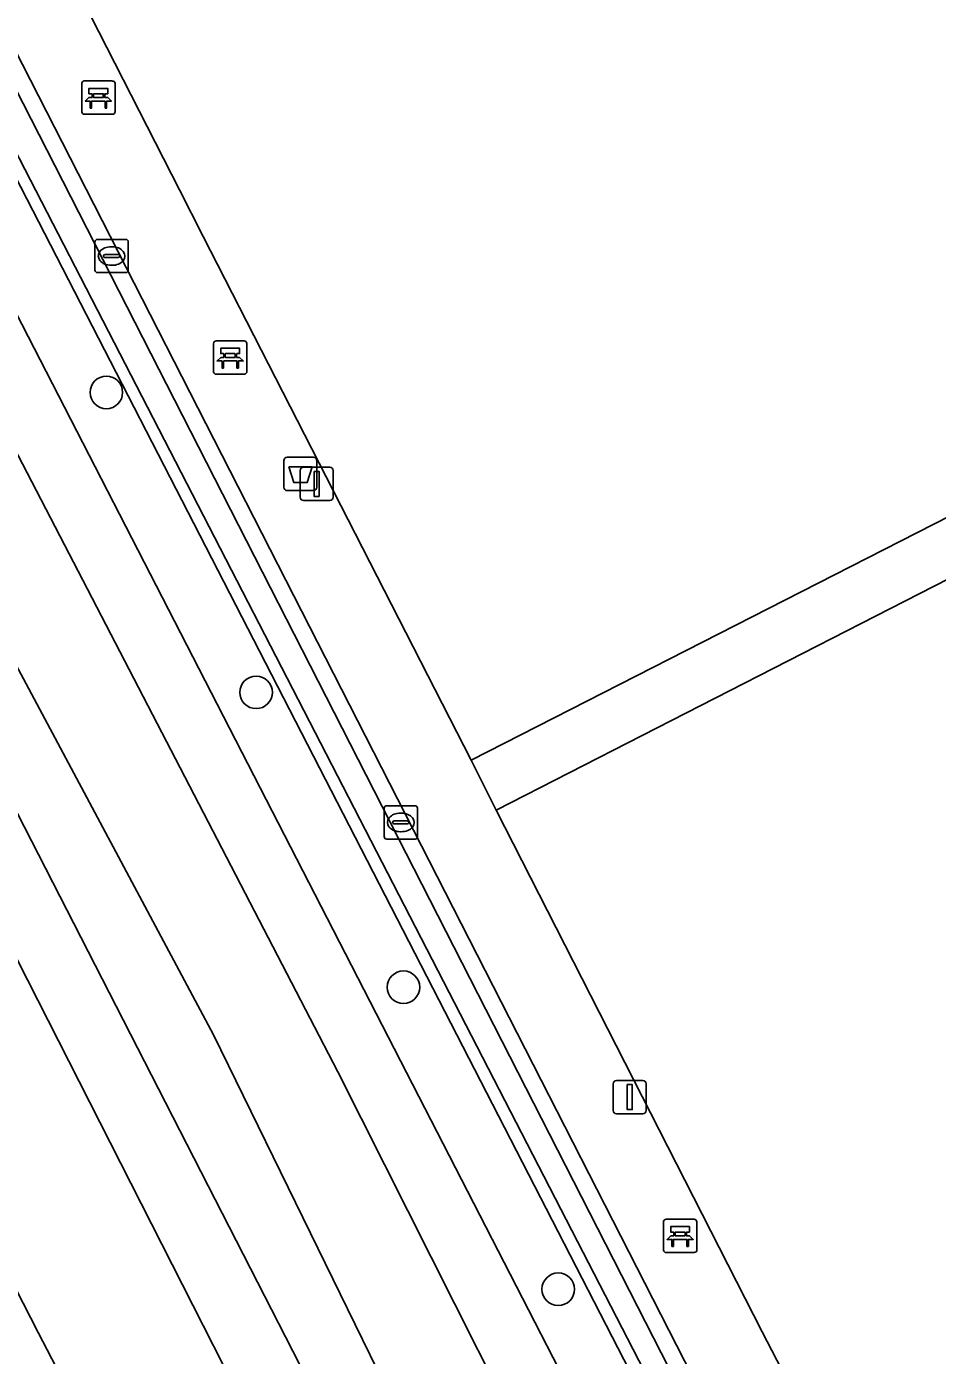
# Model space of a CAD drawing. Extents: x 158835 to 160077, y 386387 to 387778.
# Drawn here: x 159365.89 to 159393.25, y 387397.77 to 387437.68 of the extents above; entities that cross this region are included whole.
import ezdxf

# ---------------------------------------------------------------- set-up
doc = ezdxf.new("R2010")
doc.units = 0
for name, color, linetype in [('IMGEO_Afvalbak', 7, 'Continuous'), ('IMGEO_Bank', 7, 'Continuous'), ('IMGEO_Berm_groen', 7, 'Continuous'), ('IMGEO_Boom', 7, 'Continuous'), ('IMGEO_Fietspad_gesloten', 7, 'Continuous'), ('IMGEO_Groenvoorziening', 7, 'Continuous'), ('IMGEO_Haag', 7, 'Continuous'), ('IMGEO_Hek', 7, 'Continuous'), ('IMGEO_Kolk', 7, 'Continuous'), ('IMGEO_Lichtmast', 7, 'Continuous'), ('IMGEO_Oever', 7, 'Continuous'), ('IMGEO_Terreindeel_open', 7, 'Continuous'), ('IMGEO_Voetpad_open', 7, 'Continuous'), ('IMGEO_Waterloop', 7, 'Continuous')]:
    doc.layers.add(name, color=color, linetype=linetype)

msp = doc.modelspace()

# ---------------------------------------------------------------- linework, layer by layer
at = {"layer": 'IMGEO_Afvalbak'}
for p, q in [((159373.617, 387423.846), (159373.617, 387424.646)), ((159373.617, 387424.646), (159373.617, 387423.846)), ((159373.717, 387424.746), (159374.507, 387424.746)), ((159374.507, 387424.746), (159373.717, 387424.746)), ((159374.607, 387424.646), (159374.607, 387423.846)), ((159374.607, 387423.846), (159374.607, 387424.646)), ((159374.507, 387423.746), (159373.717, 387423.746)), ((159373.717, 387423.746), (159374.507, 387423.746))]:
    msp.add_line(p, q, dxfattribs=at)
msp.add_lwpolyline([(159373.76, 387424.46), (159374.464, 387424.46), (159374.315, 387423.99), (159373.909, 387423.99), (159373.76, 387424.46)], dxfattribs=at)
for centre, start, end in [((159373.717, 387424.646), 90, 180), ((159373.717, 387424.646), 90, 180), ((159374.507, 387424.646), 0, 90), ((159374.507, 387424.646), 360, 90), ((159373.717, 387423.846), 180, 270), ((159373.717, 387423.846), 180, 270), ((159374.507, 387423.846), 270, 0), ((159374.507, 387423.846), 270, 0)]:
    msp.add_arc(centre, 0.1, start, end, dxfattribs=at)
at = {"layer": 'IMGEO_Bank'}
for p, q in [((159367.543, 387435.125), (159367.543, 387435.966)), ((159367.543, 387435.966), (159367.543, 387435.125)), ((159367.618, 387436.05), (159368.459, 387436.05)), ((159368.459, 387436.05), (159367.618, 387436.05)), ((159367.852, 387435.556), (159367.852, 387435.662)), ((159367.896, 387435.662), (159367.896, 387435.556)), ((159368.184, 387435.668), (159367.902, 387435.668)), ((159368.19, 387435.556), (159368.19, 387435.662)), ((159368.234, 387435.662), (159368.234, 387435.556)), ((159368.543, 387435.975), (159368.543, 387435.134)), ((159368.543, 387435.134), (159368.543, 387435.975)), ((159368.24, 387435.448), (159367.847, 387435.448)), ((159367.902, 387435.55), (159368.184, 387435.55)), ((159368.468, 387435.05), (159367.627, 387435.05)), ((159367.627, 387435.05), (159368.468, 387435.05)), ((159371.502, 387427.318), (159371.502, 387428.159)), ((159371.502, 387428.159), (159371.502, 387427.318)), ((159371.577, 387428.243), (159372.418, 387428.243)), ((159372.418, 387428.243), (159371.577, 387428.243)), ((159372.502, 387428.168), (159372.502, 387427.327)), ((159372.502, 387427.327), (159372.502, 387428.168)), ((159371.811, 387427.749), (159371.811, 387427.855)), ((159371.855, 387427.855), (159371.855, 387427.749)), ((159372.143, 387427.861), (159371.861, 387427.861)), ((159371.861, 387427.743), (159372.143, 387427.743)), ((159372.149, 387427.749), (159372.149, 387427.855)), ((159372.193, 387427.855), (159372.193, 387427.749)), ((159372.199, 387427.641), (159371.806, 387427.641)), ((159372.427, 387427.243), (159371.586, 387427.243)), ((159371.586, 387427.243), (159372.427, 387427.243)), ((159385.019, 387400.933), (159385.019, 387401.774)), ((159385.019, 387401.774), (159385.019, 387400.933)), ((159385.094, 387401.858), (159385.935, 387401.858)), ((159385.935, 387401.858), (159385.094, 387401.858)), ((159386.019, 387401.783), (159386.019, 387400.942)), ((159386.019, 387400.942), (159386.019, 387401.783)), ((159385.328, 387401.364), (159385.328, 387401.47)), ((159385.372, 387401.47), (159385.372, 387401.364)), ((159385.66, 387401.476), (159385.378, 387401.476)), ((159385.378, 387401.358), (159385.66, 387401.358)), ((159385.666, 387401.364), (159385.666, 387401.47)), ((159385.71, 387401.47), (159385.71, 387401.364)), ((159385.716, 387401.256), (159385.323, 387401.256)), ((159385.944, 387400.858), (159385.103, 387400.858)), ((159385.103, 387400.858), (159385.944, 387400.858))]:
    msp.add_line(p, q, dxfattribs=at)
for points in [[(159367.846, 387435.668), (159367.76, 387435.668), (159367.76, 387435.829), (159368.323, 387435.829), (159368.323, 387435.668), (159368.24, 387435.668)], [(159367.79, 387435.448), (159367.648, 387435.448), (159367.76, 387435.55), (159367.846, 387435.55)], [(159367.84, 387435.441), (159367.84, 387435.234), (159367.797, 387435.234), (159367.797, 387435.441)], [(159368.24, 387435.55), (159368.323, 387435.55), (159368.435, 387435.448), (159368.296, 387435.448)], [(159368.29, 387435.441), (159368.29, 387435.234), (159368.246, 387435.234), (159368.246, 387435.441)], [(159371.749, 387427.641), (159371.607, 387427.641), (159371.719, 387427.743), (159371.805, 387427.743)], [(159371.805, 387427.861), (159371.719, 387427.861), (159371.719, 387428.022), (159372.282, 387428.022), (159372.282, 387427.861), (159372.199, 387427.861)], [(159372.199, 387427.743), (159372.282, 387427.743), (159372.394, 387427.641), (159372.255, 387427.641)], [(159371.799, 387427.634), (159371.799, 387427.427), (159371.756, 387427.427), (159371.756, 387427.634)], [(159372.249, 387427.634), (159372.249, 387427.427), (159372.205, 387427.427), (159372.205, 387427.634)], [(159385.266, 387401.256), (159385.124, 387401.256), (159385.236, 387401.358), (159385.322, 387401.358)], [(159385.322, 387401.476), (159385.236, 387401.476), (159385.236, 387401.637), (159385.799, 387401.637), (159385.799, 387401.476), (159385.716, 387401.476)], [(159385.716, 387401.358), (159385.799, 387401.358), (159385.911, 387401.256), (159385.772, 387401.256)], [(159385.316, 387401.249), (159385.316, 387401.042), (159385.273, 387401.042), (159385.273, 387401.249)], [(159385.766, 387401.249), (159385.766, 387401.042), (159385.722, 387401.042), (159385.722, 387401.249)]]:
    msp.add_lwpolyline(points, dxfattribs=at)
for centre, radius, start, end in [((159367.621, 387435.972), 0.0779, 92.4484, 184.2845), ((159367.621, 387435.972), 0.0779, 92.4484, 184.2845), ((159367.845, 387435.661), 0.00671, 2.8957, 87.1043), ((159367.902, 387435.661), 0.00671, 92.8957, 177.1043), ((159368.184, 387435.661), 0.00671, 2.8957, 87.1043), ((159368.241, 387435.661), 0.00671, 92.8957, 177.1043), ((159368.465, 387435.972), 0.0779, 2.4484, 94.2845), ((159368.465, 387435.972), 0.0779, 2.4484, 94.2845), ((159367.79, 387435.441), 0.00671, 2.8957, 87.1043), ((159367.847, 387435.441), 0.00671, 92.8957, 177.1043), ((159367.845, 387435.557), 0.00671, 272.8957, 357.1043), ((159367.902, 387435.557), 0.00671, 182.8957, 267.1043), ((159368.184, 387435.557), 0.00671, 272.8957, 357.1043), ((159368.241, 387435.557), 0.00671, 182.8957, 267.1043), ((159368.239, 387435.441), 0.00671, 2.8957, 87.1043), ((159368.296, 387435.441), 0.00671, 92.8957, 177.1043), ((159367.621, 387435.128), 0.0779, 182.4484, 274.2845), ((159367.621, 387435.128), 0.0779, 182.4484, 274.2845), ((159368.465, 387435.128), 0.0779, 272.4484, 4.2845), ((159368.465, 387435.128), 0.0779, 272.4484, 4.2845), ((159371.58, 387428.165), 0.0779, 92.4484, 184.2845), ((159371.58, 387428.165), 0.0779, 92.4484, 184.2845), ((159372.424, 387428.165), 0.0779, 2.4484, 94.2845), ((159372.424, 387428.165), 0.0779, 2.4484, 94.2845), ((159371.804, 387427.854), 0.00671, 2.8957, 87.1043), ((159371.804, 387427.75), 0.00671, 272.8957, 357.1043), ((159371.861, 387427.854), 0.00671, 92.8957, 177.1043), ((159371.861, 387427.75), 0.00671, 182.8957, 267.1043), ((159372.143, 387427.854), 0.00671, 2.8957, 87.1043), ((159372.143, 387427.75), 0.00671, 272.8957, 357.1043), ((159372.2, 387427.854), 0.00671, 92.8957, 177.1043), ((159372.2, 387427.75), 0.00671, 182.8957, 267.1043), ((159371.58, 387427.321), 0.0779, 182.4484, 274.2845), ((159371.58, 387427.321), 0.0779, 182.4484, 274.2845), ((159371.749, 387427.634), 0.00671, 2.8957, 87.1043), ((159371.806, 387427.634), 0.00671, 92.8957, 177.1043), ((159372.198, 387427.634), 0.00671, 2.8957, 87.1043), ((159372.255, 387427.634), 0.00671, 92.8957, 177.1043), ((159372.424, 387427.321), 0.0779, 272.4484, 4.2845), ((159372.424, 387427.321), 0.0779, 272.4484, 4.2845), ((159385.097, 387401.78), 0.0779, 92.4484, 184.2845), ((159385.097, 387401.78), 0.0779, 92.4484, 184.2845), ((159385.941, 387401.78), 0.0779, 2.4484, 94.2845), ((159385.941, 387401.78), 0.0779, 2.4484, 94.2845), ((159385.321, 387401.469), 0.00671, 2.8957, 87.1043), ((159385.321, 387401.365), 0.00671, 272.8957, 357.1043), ((159385.378, 387401.469), 0.00671, 92.8957, 177.1043), ((159385.378, 387401.365), 0.00671, 182.8957, 267.1043), ((159385.66, 387401.469), 0.00671, 2.8957, 87.1043), ((159385.66, 387401.365), 0.00671, 272.8957, 357.1043), ((159385.717, 387401.469), 0.00671, 92.8957, 177.1043), ((159385.717, 387401.365), 0.00671, 182.8957, 267.1043), ((159385.097, 387400.936), 0.0779, 182.4484, 274.2845), ((159385.097, 387400.936), 0.0779, 182.4484, 274.2845), ((159385.266, 387401.249), 0.00671, 2.8957, 87.1043), ((159385.323, 387401.249), 0.00671, 92.8957, 177.1043), ((159385.715, 387401.249), 0.00671, 2.8957, 87.1043), ((159385.772, 387401.249), 0.00671, 92.8957, 177.1043), ((159385.941, 387400.936), 0.0779, 272.4484, 4.2845), ((159385.941, 387400.936), 0.0779, 272.4484, 4.2845)]:
    msp.add_arc(centre, radius, start, end, dxfattribs=at)
at = {"layer": 'IMGEO_Berm_groen'}
for points in [[(159329.737, 387479.621), (159360.931, 387418.842), (159385.799, 387369.924), (159385.949, 387369.64), (159385.972, 387369.596), (159391.483, 387372.373), (159391.429, 387372.468), (159392.47, 387372.996), (159395.673, 387374.62), (159340.944, 387481.015), (159340.205, 387482.451), (159427.607, 387527.602), (159430.221, 387528.939), (159464.435, 387546.438), (159461.771, 387551.782), (159386.53, 387513.074), (159369.52, 387504.347), (159361.28, 387500), (159349.955, 387494.013), (159336.154, 387484.934), (159338.654, 387486.251), (159364.753, 387500), (159367.223, 387501.301), (159460.249, 387548.308)], [(159461.976, 387545.691), (159372.919, 387500), (159340.235, 387483.231), (159339.987, 387483.104), (159338.919, 387482.291), (159338.252, 387481.676), (159339.469, 387479.786), (159339.506, 387479.774), (159385.369, 387390.571)], [(159379.182, 387387.557), (159341.645, 387460.848), (159331.81, 387480.051)]]:
    msp.add_lwpolyline(points, dxfattribs=at)
at = {"layer": 'IMGEO_Boom'}
for centre in [(159368.282, 387426.695), (159372.781, 387417.686), (159377.206, 387408.83), (159381.857, 387399.756)]:
    msp.add_circle(centre, 0.489, dxfattribs=at)
at = {"layer": 'IMGEO_Fietspad_gesloten'}
for points in [[(159428.282, 387286.772), (159391.016, 387359.944), (159390.825, 387360.319), (159389.328, 387363.259), (159385.972, 387369.596), (159385.949, 387369.64), (159385.799, 387369.924), (159360.931, 387418.842), (159329.737, 387479.621)], [(159324.915, 387479.303), (159336.573, 387456.427), (159347.448, 387435.342), (159348.881, 387432.496), (159353.107, 387424.11), (159366.234, 387398.455), (159375.439, 387380.729), (159377.517, 387376.707), (159379.032, 387373.775), (159380.575, 387370.788), (159382.104, 387367.728), (159384.981, 387361.968), (159416.567, 387300.188)]]:
    msp.add_lwpolyline(points, dxfattribs=at)
at = {"layer": 'IMGEO_Groenvoorziening'}
for points in [[(159430.221, 387528.939), (159427.607, 387527.602), (159340.205, 387482.451), (159340.944, 387481.015), (159395.673, 387374.62), (159398.243, 387375.923), (159398.178, 387376.051), (159395.923, 387374.884), (159395.654, 387375.421), (159393.496, 387379.729), (159341.337, 387480.909), (159340.7, 387482.286), (159371.792, 387498.281), (159394.835, 387509.951), (159428.108, 387527.137), (159427.976, 387527.408), (159429.314, 387528.092), (159446.763, 387493.302), (159447.542, 387493.687), (159445.802, 387497.431), (159441.37, 387506.416), (159436.88, 387515.519), (159434.254, 387520.843), (159431.978, 387525.431)], [(159342.28, 387481.383), (159341.337, 387480.909), (159393.496, 387379.729), (159394.059, 387380.009)]]:
    msp.add_lwpolyline(points, close=True, dxfattribs=at)
msp.add_lwpolyline([(159357.157, 387382.243), (159359.233, 387383.315), (159363.52, 387375.171), (159371.545, 387379.183), (159371.736, 387378.832), (159375.439, 387380.729), (159366.234, 387398.455), (159353.107, 387424.11), (159348.881, 387432.496), (159346.821, 387429.272), (159344.685, 387428.371), (159338.523, 387428.646), (159341.866, 387424.702), (159344.128, 387423.682)], dxfattribs=at)
at = {"layer": 'IMGEO_Haag'}
msp.add_lwpolyline([(159431.978, 387525.431), (159430.221, 387528.939), (159427.607, 387527.602), (159340.205, 387482.451), (159340.944, 387481.015), (159395.673, 387374.62), (159398.243, 387375.923), (159398.178, 387376.051), (159395.923, 387374.884), (159395.654, 387375.421), (159393.496, 387379.729), (159341.337, 387480.909), (159340.7, 387482.286), (159371.792, 387498.281), (159394.835, 387509.951), (159428.108, 387527.137), (159427.976, 387527.408), (159429.314, 387528.092), (159446.763, 387493.302), (159447.542, 387493.687), (159445.802, 387497.431), (159441.37, 387506.416), (159436.88, 387515.519), (159434.254, 387520.843)], close=True, dxfattribs=at)
at = {"layer": 'IMGEO_Hek'}
for points in [[(159341.337, 387480.909), (159393.496, 387379.729)], [(159370.482, 387432.782), (159362.471, 387448.457), (159393.212, 387464.179), (159401.162, 387448.66)], [(159402.079, 387446.825), (159409.997, 387431.338), (159379.239, 387415.645), (159371.193, 387431.374)], [(159387.979, 387398.473), (159379.988, 387414.148), (159410.691, 387429.846)]]:
    msp.add_lwpolyline(points, dxfattribs=at)
at = {"layer": 'IMGEO_Kolk'}
for p, q in [((159368.014, 387431.293), (159368.866, 387431.293)), ((159367.939, 387430.367), (159367.939, 387431.219)), ((159368.427, 387431.073), (159368.452, 387431.073)), ((159368.94, 387431.219), (159368.94, 387430.367)), ((159368.198, 387430.787), (159368.198, 387430.799)), ((159368.636, 387430.75), (159368.238, 387430.75)), ((159368.241, 387430.836), (159368.639, 387430.836)), ((159368.45, 387430.513), (159368.425, 387430.513)), ((159368.682, 387430.799), (159368.682, 387430.787)), ((159368.866, 387430.293), (159368.014, 387430.293)), ((159376.628, 387413.353), (159376.628, 387414.205)), ((159376.703, 387414.279), (159377.555, 387414.279)), ((159377.629, 387414.205), (159377.629, 387413.353)), ((159376.887, 387413.773), (159376.887, 387413.785)), ((159377.325, 387413.736), (159376.927, 387413.736)), ((159376.93, 387413.822), (159377.328, 387413.822)), ((159377.116, 387414.059), (159377.141, 387414.059)), ((159377.371, 387413.785), (159377.371, 387413.773)), ((159377.139, 387413.499), (159377.114, 387413.499)), ((159377.555, 387413.279), (159376.703, 387413.279))]:
    msp.add_line(p, q, dxfattribs=at)
for points in [[(159368.014, 387431.293), (159368.866, 387431.293)], [(159367.939, 387430.367), (159367.939, 387431.219)], [(159368.94, 387431.219), (159368.94, 387430.367)], [(159368.866, 387430.293), (159368.014, 387430.293)], [(159376.628, 387413.353), (159376.628, 387414.205)], [(159376.703, 387414.279), (159377.555, 387414.279)], [(159377.629, 387414.205), (159377.629, 387413.353)], [(159377.555, 387413.279), (159376.703, 387413.279)]]:
    msp.add_lwpolyline(points, dxfattribs=at)
for centre, radius, start, end in [((159368.016, 387431.217), 0.0765, 91.552, 178.448), ((159368.016, 387431.217), 0.0765, 91.552, 178.448), ((159368.864, 387431.217), 0.0765, 1.552, 88.448), ((159368.864, 387431.217), 0.0765, 1.552, 88.448), ((159368.238, 387430.796), 0.0403, 85.8775, 175.7526), ((159368.235, 387430.786), 0.0366, 178.938, 274.7102), ((159368.639, 387430.793), 0.043, 264.8664, 352.4533), ((159368.643, 387430.798), 0.0386, 1.7309, 96.639), ((159368.016, 387430.369), 0.0765, 181.552, 268.448), ((159368.016, 387430.369), 0.0765, 181.552, 268.448), ((159368.864, 387430.369), 0.0765, 271.552, 358.448), ((159368.864, 387430.369), 0.0765, 271.552, 358.448), ((159376.705, 387414.203), 0.0765, 91.552, 178.448), ((159376.705, 387414.203), 0.0765, 91.552, 178.448), ((159377.553, 387414.203), 0.0765, 1.552, 88.448), ((159377.553, 387414.203), 0.0765, 1.552, 88.448), ((159376.927, 387413.782), 0.0403, 85.8775, 175.7526), ((159376.924, 387413.772), 0.0366, 178.938, 274.7102), ((159377.328, 387413.779), 0.043, 264.8664, 352.4533), ((159377.332, 387413.784), 0.0386, 1.7309, 96.639), ((159376.705, 387413.355), 0.0765, 181.552, 268.448), ((159376.705, 387413.355), 0.0765, 181.552, 268.448), ((159377.553, 387413.355), 0.0765, 271.552, 358.448), ((159377.553, 387413.355), 0.0765, 271.552, 358.448)]:
    msp.add_arc(centre, radius, start, end, dxfattribs=at)
for centre, major_axis, ratio, start_param, end_param in [((159368.426, 387430.793), (-0.387, 0.002), 0.722429, 4.712389, 7.853982), ((159368.451, 387430.793), (-0.39, 0.002), 0.717154, 1.570796, 4.712389), ((159377.115, 387413.779), (-0.387, 0.002), 0.722429, 4.712389, 7.853982), ((159377.14, 387413.779), (-0.39, 0.002), 0.717154, 1.570796, 4.712389)]:
    msp.add_ellipse(centre, major_axis=major_axis, ratio=ratio, start_param=start_param, end_param=end_param, dxfattribs=at)
at = {"layer": 'IMGEO_Lichtmast'}
for p, q in [((159374.104, 387423.549), (159374.104, 387424.349)), ((159374.104, 387424.349), (159374.104, 387423.549)), ((159374.204, 387424.449), (159374.994, 387424.449)), ((159374.994, 387424.449), (159374.204, 387424.449)), ((159375.094, 387424.349), (159375.094, 387423.549)), ((159375.094, 387423.549), (159375.094, 387424.349)), ((159374.994, 387423.449), (159374.204, 387423.449)), ((159374.204, 387423.449), (159374.994, 387423.449)), ((159383.509, 387405.128), (159383.509, 387405.928)), ((159383.509, 387405.928), (159383.509, 387405.128)), ((159383.609, 387406.028), (159384.399, 387406.028)), ((159384.399, 387406.028), (159383.609, 387406.028)), ((159384.499, 387405.928), (159384.499, 387405.128)), ((159384.499, 387405.128), (159384.499, 387405.928)), ((159384.399, 387405.028), (159383.609, 387405.028)), ((159383.609, 387405.028), (159384.399, 387405.028))]:
    msp.add_line(p, q, dxfattribs=at)
for points in [[(159374.524, 387424.324), (159374.674, 387424.324), (159374.674, 387423.574), (159374.524, 387423.574), (159374.524, 387424.324)], [(159383.929, 387405.903), (159384.079, 387405.903), (159384.079, 387405.153), (159383.929, 387405.153), (159383.929, 387405.903)]]:
    msp.add_lwpolyline(points, dxfattribs=at)
for centre, start, end in [((159374.204, 387424.349), 90, 180), ((159374.204, 387424.349), 90, 180), ((159374.994, 387424.349), 0, 90), ((159374.994, 387424.349), 360, 90), ((159374.204, 387423.549), 180, 270), ((159374.204, 387423.549), 180, 270), ((159374.994, 387423.549), 270, 0), ((159374.994, 387423.549), 270, 0), ((159383.609, 387405.928), 90, 180), ((159383.609, 387405.928), 90, 180), ((159384.399, 387405.928), 0, 90), ((159384.399, 387405.928), 360, 90), ((159383.609, 387405.128), 180, 270), ((159383.609, 387405.128), 180, 270), ((159384.399, 387405.128), 270, 0), ((159384.399, 387405.128), 270, 0)]:
    msp.add_arc(centre, 0.1, start, end, dxfattribs=at)
at = {"layer": 'IMGEO_Oever'}
for points in [[(159385.369, 387390.571), (159339.506, 387479.774), (159339.469, 387479.786), (159338.252, 387481.676)], [(159331.81, 387480.051), (159341.645, 387460.848), (159379.182, 387387.557)], [(159337.641, 387480.228), (159339.633, 387476.47), (159353.596, 387449.694), (159363.534, 387428.831), (159375.238, 387406.285), (159383.657, 387389.571), (159380.906, 387388.174), (159371.501, 387407.394), (159355.485, 387437.373), (159342.261, 387464.581), (159333.719, 387480.063)]]:
    msp.add_lwpolyline(points, dxfattribs=at)
at = {"layer": 'IMGEO_Terreindeel_open'}
for points in [[(159402.079, 387446.825), (159401.162, 387448.66), (159393.212, 387464.179), (159362.471, 387448.457), (159370.482, 387432.782), (159371.193, 387431.374), (159379.239, 387415.645), (159409.997, 387431.338)], [(159410.691, 387429.846), (159379.988, 387414.148), (159387.979, 387398.473), (159388.71, 387397.065), (159396.747, 387381.301), (159427.474, 387397.029)]]:
    msp.add_lwpolyline(points, close=True, dxfattribs=at)
at = {"layer": 'IMGEO_Voetpad_open'}
for points in [[(159396.747, 387381.301), (159388.71, 387397.065), (159387.979, 387398.473), (159379.988, 387414.148), (159379.239, 387415.645), (159371.193, 387431.374), (159370.482, 387432.782), (159362.471, 387448.457), (159361.724, 387449.859), (159353.705, 387465.575), (159353, 387466.991), (159344.958, 387482.728), (159342.738, 387481.613), (159394.525, 387380.233)], [(159409.997, 387431.338), (159379.239, 387415.645), (159379.988, 387414.148), (159410.691, 387429.846)]]:
    msp.add_lwpolyline(points, dxfattribs=at)
msp.add_lwpolyline([(159394.059, 387380.009), (159394.525, 387380.233), (159342.738, 387481.613), (159342.28, 387481.383)], close=True, dxfattribs=at)
at = {"layer": 'IMGEO_Waterloop'}
msp.add_lwpolyline([(159333.719, 387480.063), (159342.261, 387464.581), (159355.485, 387437.373), (159371.501, 387407.394), (159380.906, 387388.174), (159383.657, 387389.571), (159375.238, 387406.285), (159363.534, 387428.831), (159353.596, 387449.694), (159339.633, 387476.47), (159337.641, 387480.228)], dxfattribs=at)

doc.saveas('drawing.dxf')
